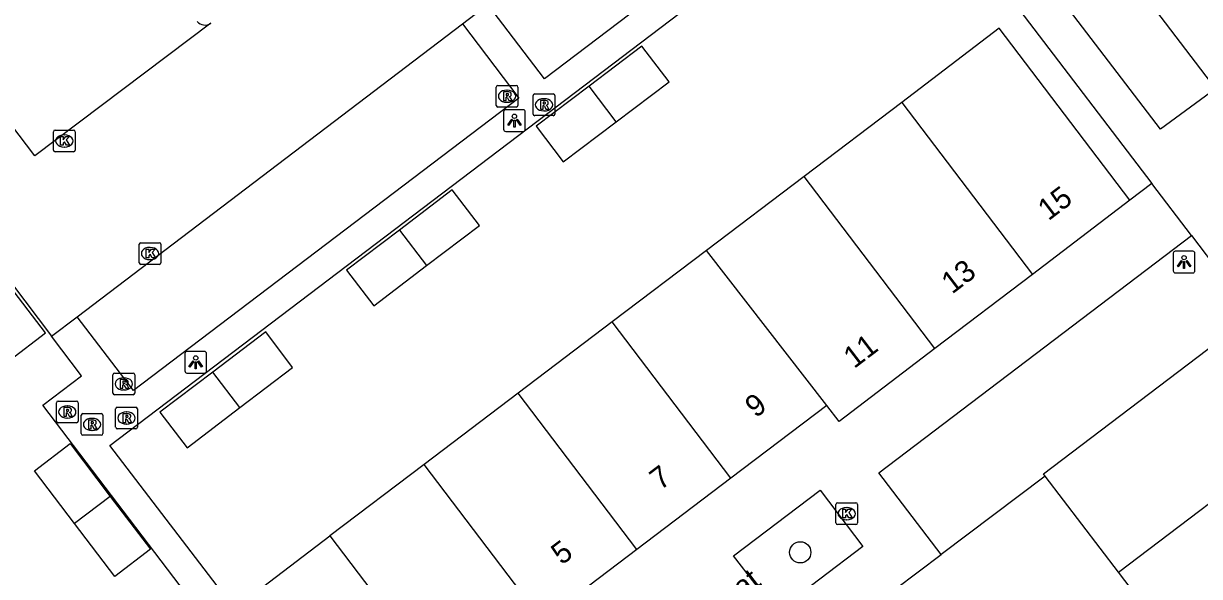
# Model space of a CAD drawing. Extents: x 160026 to 161302, y 384757 to 385701.
# Drawn here: x 160405.1 to 160459.2, y 385468.8 to 385494.3 of the extents above; entities that cross this region are included whole.
import ezdxf

# ---------------------------------------------------------------- set-up
doc = ezdxf.new("R2010")
doc.units = 0
for name, color, linetype in [('IMGEO_Boom', 7, 'Continuous'), ('IMGEO_Fietspad_gesloten', 7, 'Continuous'), ('IMGEO_Groenvoorziening', 7, 'Continuous'), ('IMGEO_Kolk', 7, 'Continuous'), ('IMGEO_Lichtpunt', 7, 'Continuous'), ('IMGEO_Openbare_ruimte_label', 7, 'Continuous'), ('IMGEO_Pand', 7, 'Continuous'), ('IMGEO_Pand_nummerreeks', 7, 'Continuous'), ('IMGEO_Parkeervlak_halfverhard', 7, 'Continuous'), ('IMGEO_Rijbaan_lokaal_open', 7, 'Continuous'), ('IMGEO_Rioolput', 7, 'Continuous'), ('IMGEO_Voetpad_open', 7, 'Continuous')]:
    doc.layers.add(name, color=color, linetype=linetype)

msp = doc.modelspace()

# ---------------------------------------------------------------- linework, layer by layer
at = {"layer": 'IMGEO_Boom'}
msp.add_circle((160440.847, 385469.897), 0.489, dxfattribs=at)
at = {"layer": 'IMGEO_Fietspad_gesloten'}
msp.add_lwpolyline([(160449.613, 385504.891), (160459.973, 385491.267)], dxfattribs=at)
at = {"layer": 'IMGEO_Groenvoorziening'}
msp.add_lwpolyline([(160452.135, 385473.414), (160447.335, 385469.793)], dxfattribs=at)
at = {"layer": 'IMGEO_Kolk'}
for p, q in [((160406.45, 385488.439), (160406.45, 385489.291)), ((160406.525, 385489.365), (160407.377, 385489.365)), ((160406.938, 385489.145), (160406.963, 385489.145)), ((160407.451, 385489.291), (160407.451, 385488.439)), ((160406.961, 385488.585), (160406.936, 385488.585)), ((160407.377, 385488.365), (160406.525, 385488.365)), ((160410.473, 385484.175), (160411.325, 385484.175)), ((160410.398, 385483.249), (160410.398, 385484.101)), ((160410.886, 385483.955), (160410.911, 385483.955)), ((160411.399, 385484.101), (160411.399, 385483.249)), ((160411.325, 385483.175), (160410.473, 385483.175)), ((160410.909, 385483.395), (160410.884, 385483.395)), ((160442.488, 385471.257), (160442.488, 385472.109)), ((160442.563, 385472.183), (160443.415, 385472.183)), ((160442.976, 385471.963), (160443.001, 385471.963)), ((160443.489, 385472.109), (160443.489, 385471.257)), ((160443.415, 385471.183), (160442.563, 385471.183)), ((160442.999, 385471.403), (160442.974, 385471.403))]:
    msp.add_line(p, q, dxfattribs=at)
for points in [[(160406.45, 385488.439), (160406.45, 385489.291)], [(160406.525, 385489.365), (160407.377, 385489.365)], [(160406.771, 385489.065), (160406.894, 385489.065), (160406.894, 385488.914), (160407.024, 385489.065), (160407.188, 385489.065), (160407.042, 385488.914), (160407.195, 385488.665), (160407.043, 385488.665), (160406.958, 385488.829), (160406.894, 385488.762), (160406.894, 385488.665), (160406.771, 385488.665), (160406.771, 385489.065)], [(160407.451, 385489.291), (160407.451, 385488.439)], [(160407.377, 385488.365), (160406.525, 385488.365)], [(160410.473, 385484.175), (160411.325, 385484.175)], [(160410.398, 385483.249), (160410.398, 385484.101)], [(160410.719, 385483.875), (160410.842, 385483.875), (160410.842, 385483.724), (160410.972, 385483.875), (160411.136, 385483.875), (160410.99, 385483.724), (160411.143, 385483.475), (160410.991, 385483.475), (160410.906, 385483.639), (160410.842, 385483.572), (160410.842, 385483.475), (160410.719, 385483.475), (160410.719, 385483.875)], [(160411.399, 385484.101), (160411.399, 385483.249)], [(160411.325, 385483.175), (160410.473, 385483.175)], [(160442.488, 385471.257), (160442.488, 385472.109)], [(160442.563, 385472.183), (160443.415, 385472.183)], [(160442.809, 385471.883), (160442.932, 385471.883), (160442.932, 385471.732), (160443.062, 385471.883), (160443.226, 385471.883), (160443.08, 385471.732), (160443.233, 385471.483), (160443.081, 385471.483), (160442.996, 385471.647), (160442.932, 385471.58), (160442.932, 385471.483), (160442.809, 385471.483), (160442.809, 385471.883)], [(160443.489, 385472.109), (160443.489, 385471.257)], [(160443.415, 385471.183), (160442.563, 385471.183)]]:
    msp.add_lwpolyline(points, dxfattribs=at)
for centre, start, end in [((160406.527, 385489.289), 91.552, 178.448), ((160406.527, 385489.289), 91.552, 178.448), ((160407.375, 385489.289), 1.552, 88.448), ((160407.375, 385489.289), 1.552, 88.448), ((160406.527, 385488.441), 181.552, 268.448), ((160406.527, 385488.441), 181.552, 268.448), ((160407.375, 385488.441), 271.552, 358.448), ((160407.375, 385488.441), 271.552, 358.448), ((160410.475, 385484.099), 91.552, 178.448), ((160410.475, 385484.099), 91.552, 178.448), ((160411.323, 385484.099), 1.552, 88.448), ((160411.323, 385484.099), 1.552, 88.448), ((160410.475, 385483.251), 181.552, 268.448), ((160410.475, 385483.251), 181.552, 268.448), ((160411.323, 385483.251), 271.552, 358.448), ((160411.323, 385483.251), 271.552, 358.448), ((160442.565, 385472.107), 91.552, 178.448), ((160442.565, 385472.107), 91.552, 178.448), ((160443.413, 385472.107), 1.552, 88.448), ((160443.413, 385472.107), 1.552, 88.448), ((160442.565, 385471.259), 181.552, 268.448), ((160442.565, 385471.259), 181.552, 268.448), ((160443.413, 385471.259), 271.552, 358.448), ((160443.413, 385471.259), 271.552, 358.448)]:
    msp.add_arc(centre, 0.0765, start, end, dxfattribs=at)
for centre, major_axis, ratio, start_param, end_param in [((160406.937, 385488.865), (-0.387, 0.002), 0.722429, 4.712389, 7.853982), ((160406.962, 385488.865), (-0.39, 0.002), 0.717154, 1.570796, 4.712389), ((160410.885, 385483.675), (-0.387, 0.002), 0.722429, 4.712389, 7.853982), ((160410.91, 385483.675), (-0.39, 0.002), 0.717154, 1.570796, 4.712389), ((160442.975, 385471.683), (-0.387, 0.002), 0.722429, 4.712389, 7.853982), ((160443, 385471.683), (-0.39, 0.002), 0.717154, 1.570796, 4.712389)]:
    msp.add_ellipse(centre, major_axis=major_axis, ratio=ratio, start_param=start_param, end_param=end_param, dxfattribs=at)
at = {"layer": 'IMGEO_Lichtpunt'}
for p, q in [((160427.186, 385490.208), (160427.186, 385489.401)), ((160427.186, 385490.208), (160427.186, 385489.401)), ((160428.088, 385490.303), (160427.28, 385490.303)), ((160428.088, 385490.303), (160427.28, 385490.303)), ((160428.182, 385489.401), (160428.182, 385490.208)), ((160428.182, 385489.401), (160428.182, 385490.208)), ((160427.28, 385489.307), (160428.088, 385489.307)), ((160427.28, 385489.307), (160428.088, 385489.307)), ((160458.03, 385483.686), (160458.03, 385482.879)), ((160458.03, 385483.686), (160458.03, 385482.879)), ((160458.932, 385483.781), (160458.124, 385483.781)), ((160458.932, 385483.781), (160458.124, 385483.781)), ((160459.026, 385482.879), (160459.026, 385483.686)), ((160459.026, 385482.879), (160459.026, 385483.686)), ((160458.124, 385482.785), (160458.932, 385482.785)), ((160458.124, 385482.785), (160458.932, 385482.785)), ((160412.504, 385479.067), (160412.504, 385478.26)), ((160412.504, 385479.067), (160412.504, 385478.26)), ((160413.406, 385479.162), (160412.598, 385479.162)), ((160413.406, 385479.162), (160412.598, 385479.162)), ((160413.5, 385478.26), (160413.5, 385479.067)), ((160413.5, 385478.26), (160413.5, 385479.067)), ((160412.598, 385478.166), (160413.406, 385478.166)), ((160412.598, 385478.166), (160413.406, 385478.166))]:
    msp.add_line(p, q, dxfattribs=at)
for points in [[(160427.56, 385489.872), (160427.599, 385489.844), (160427.411, 385489.582), (160427.373, 385489.609), (160427.56, 385489.872)], [(160427.662, 385489.824), (160427.709, 385489.824), (160427.709, 385489.502), (160427.662, 385489.502), (160427.662, 385489.824)], [(160427.772, 385489.844), (160427.81, 385489.871), (160427.997, 385489.609), (160427.958, 385489.581), (160427.772, 385489.844)], [(160458.404, 385483.35), (160458.443, 385483.322), (160458.255, 385483.06), (160458.217, 385483.087), (160458.404, 385483.35)], [(160458.506, 385483.302), (160458.553, 385483.302), (160458.553, 385482.98), (160458.506, 385482.98), (160458.506, 385483.302)], [(160458.616, 385483.322), (160458.654, 385483.349), (160458.841, 385483.087), (160458.802, 385483.059), (160458.616, 385483.322)], [(160412.878, 385478.731), (160412.917, 385478.703), (160412.729, 385478.441), (160412.691, 385478.468), (160412.878, 385478.731)], [(160413.09, 385478.703), (160413.128, 385478.73), (160413.315, 385478.468), (160413.276, 385478.44), (160413.09, 385478.703)], [(160412.98, 385478.683), (160413.027, 385478.683), (160413.027, 385478.361), (160412.98, 385478.361), (160412.98, 385478.683)]]:
    msp.add_lwpolyline(points, dxfattribs=at)
for centre in [(160427.685, 385490.006), (160458.529, 385483.484), (160413.003, 385478.865)]:
    msp.add_circle(centre, 0.0994, dxfattribs=at)
for centre, start, end in [((160427.28, 385490.208), 90, 180), ((160427.28, 385490.208), 90, 180), ((160428.088, 385490.208), 0, 90), ((160428.088, 385490.208), 0, 90), ((160427.28, 385489.401), 180, 270), ((160427.28, 385489.401), 180, 270), ((160428.088, 385489.401), 270, 0), ((160428.088, 385489.401), 270, 360), ((160458.124, 385483.686), 90, 180), ((160458.124, 385483.686), 90, 180), ((160458.932, 385483.686), 0, 90), ((160458.932, 385483.686), 0, 90), ((160458.124, 385482.879), 180, 270), ((160458.124, 385482.879), 180, 270), ((160458.932, 385482.879), 270, 0), ((160458.932, 385482.879), 270, 360), ((160412.598, 385479.067), 90, 180), ((160412.598, 385479.067), 90, 180), ((160413.406, 385479.067), 0, 90), ((160413.406, 385479.067), 0, 90), ((160412.598, 385478.26), 180, 270), ((160412.598, 385478.26), 180, 270), ((160413.406, 385478.26), 270, 0), ((160413.406, 385478.26), 270, 360)]:
    msp.add_arc(centre, 0.0946, start, end, dxfattribs=at)
at = {"layer": 'IMGEO_Pand'}
for points in [[(160456.035, 385486.133), (160450.017, 385494.06), (160445.519, 385490.645)], [(160432.369, 385489.749), (160434.806, 385491.595), (160433.556, 385493.233), (160431.124, 385491.392)], [(160431.124, 385491.392), (160428.681, 385489.542), (160429.932, 385487.903), (160432.369, 385489.749)], [(160432.369, 385489.749), (160431.124, 385491.392)], [(160445.519, 385490.645), (160441.021, 385487.231)], [(160445.519, 385490.645), (160451.542, 385482.712)], [(160441.021, 385487.231), (160436.524, 385483.816)], [(160447.049, 385479.291), (160441.021, 385487.231)], [(160423.638, 385483.116), (160426.067, 385484.964), (160424.818, 385486.606), (160422.39, 385484.757)], [(160456.035, 385486.133), (160451.542, 385482.712)], [(160422.39, 385484.757), (160419.955, 385482.902), (160421.209, 385481.268), (160423.638, 385483.116)], [(160422.39, 385484.757), (160423.638, 385483.116)], [(160436.524, 385483.816), (160432.189, 385480.525)], [(160442.069, 385476.671), (160436.524, 385483.816)], [(160451.542, 385482.712), (160447.049, 385479.291)], [(160402.6, 385481.176), (160404.44, 385478.766), (160406.085, 385480.022), (160404.246, 385482.432)], [(160432.189, 385480.525), (160427.854, 385477.234)], [(160437.657, 385473.322), (160432.189, 385480.525)], [(160415.037, 385476.57), (160417.463, 385478.42), (160416.225, 385480.069), (160413.784, 385478.212)], [(160447.049, 385479.291), (160442.641, 385475.934), (160442.069, 385476.671)], [(160452.135, 385473.414), (160452.055, 385473.519), (160460, 385479.559)], [(160413.784, 385478.212), (160411.357, 385476.365), (160412.61, 385474.719), (160415.037, 385476.57)], [(160415.037, 385476.57), (160413.784, 385478.212)], [(160427.854, 385477.234), (160423.519, 385473.944)], [(160433.323, 385470.031), (160427.854, 385477.234)], [(160442.069, 385476.671), (160437.657, 385473.322)], [(160455.505, 385468.98), (160463.446, 385475.016)], [(160407.426, 385471.228), (160405.579, 385473.656), (160407.214, 385474.91), (160409.067, 385472.479)], [(160423.519, 385473.944), (160419.185, 385470.653)], [(160428.988, 385466.741), (160423.519, 385473.944)], [(160437.657, 385473.322), (160433.323, 385470.031)], [(160455.505, 385468.98), (160452.135, 385473.414)], [(160409.067, 385472.479), (160410.92, 385470.047), (160409.28, 385468.792), (160407.426, 385471.228)], [(160409.067, 385472.479), (160407.426, 385471.228)], [(160414.85, 385467.362), (160419.185, 385470.653)], [(160419.185, 385470.653), (160424.653, 385463.45)], [(160433.323, 385470.031), (160428.988, 385466.741)], [(160459.673, 385464.989), (160458.954, 385464.442), (160455.505, 385468.98)]]:
    msp.add_lwpolyline(points, dxfattribs=at)
at = {"layer": 'IMGEO_Parkeervlak_halfverhard'}
msp.add_arc((160413.435, 385494.7), 0.492, 220.7644, 303.0755, dxfattribs=at)
at = {"layer": 'IMGEO_Rijbaan_lokaal_open'}
for points in [[(160413.703, 385494.288), (160405.592, 385488.182), (160400.092, 385495.431), (160408.061, 385501.475)], [(160439.663, 385498.089), (160438.836, 385499.157), (160429.063, 385491.728), (160426.457, 385495.159)], [(160414.85, 385467.362), (160414.787, 385467.314), (160409.052, 385474.831), (160439.663, 385498.089)], [(160425.291, 385494.272), (160426.457, 385495.159)], [(160407.535, 385480.762), (160425.291, 385494.272)], [(160425.291, 385494.272), (160427.886, 385490.835), (160410.143, 385477.353), (160407.535, 385480.762)], [(160393.595, 385481.471), (160393.531, 385481.556), (160399.09, 385485.788), (160400.734, 385487.04), (160400.858, 385487.134), (160406.359, 385479.867)], [(160406.359, 385479.867), (160407.535, 385480.762)], [(160416.847, 385464.735), (160415.7, 385463.863), (160405.961, 385476.679), (160407.74, 385478.043), (160406.359, 385479.867)]]:
    msp.add_lwpolyline(points, dxfattribs=at)
at = {"layer": 'IMGEO_Rioolput'}
for p, q in [((160426.842, 385490.5), (160426.842, 385491.352)), ((160426.917, 385491.426), (160427.769, 385491.426)), ((160427.33, 385491.206), (160427.355, 385491.206)), ((160427.843, 385491.352), (160427.843, 385490.5)), ((160427.353, 385490.646), (160427.328, 385490.646)), ((160428.544, 385490.105), (160428.544, 385490.957)), ((160428.619, 385491.031), (160429.471, 385491.031)), ((160429.032, 385490.811), (160429.057, 385490.811)), ((160429.545, 385490.957), (160429.545, 385490.105)), ((160427.769, 385490.426), (160426.917, 385490.426)), ((160429.055, 385490.251), (160429.03, 385490.251)), ((160429.471, 385490.031), (160428.619, 385490.031)), ((160409.266, 385478.164), (160410.118, 385478.164)), ((160409.191, 385477.238), (160409.191, 385478.09)), ((160409.679, 385477.944), (160409.704, 385477.944)), ((160410.192, 385478.09), (160410.192, 385477.238)), ((160410.118, 385477.164), (160409.266, 385477.164)), ((160409.702, 385477.384), (160409.677, 385477.384)), ((160406.586, 385475.945), (160406.586, 385476.797)), ((160406.661, 385476.871), (160407.513, 385476.871)), ((160407.074, 385476.651), (160407.099, 385476.651)), ((160407.587, 385476.797), (160407.587, 385475.945)), ((160409.39, 385476.59), (160410.242, 385476.59)), ((160407.097, 385476.091), (160407.072, 385476.091)), ((160407.727, 385475.371), (160407.727, 385476.223)), ((160407.802, 385476.297), (160408.654, 385476.297)), ((160408.215, 385476.077), (160408.24, 385476.077)), ((160408.728, 385476.223), (160408.728, 385475.371)), ((160409.315, 385475.664), (160409.315, 385476.516)), ((160409.803, 385476.37), (160409.828, 385476.37)), ((160410.316, 385476.516), (160410.316, 385475.664)), ((160407.513, 385475.871), (160406.661, 385475.871)), ((160408.238, 385475.517), (160408.213, 385475.517)), ((160410.242, 385475.59), (160409.39, 385475.59)), ((160409.826, 385475.81), (160409.801, 385475.81)), ((160408.654, 385475.297), (160407.802, 385475.297))]:
    msp.add_line(p, q, dxfattribs=at)
for points in [[(160426.842, 385490.5), (160426.842, 385491.352)], [(160426.917, 385491.426), (160427.769, 385491.426)], [(160427.843, 385491.352), (160427.843, 385490.5)], [(160427.431, 385491.124), (160427.179, 385491.126), (160427.179, 385490.726)], [(160427.179, 385490.726), (160427.303, 385490.726), (160427.303, 385490.888), (160427.314, 385490.888)], [(160427.357, 385491.045), (160427.303, 385491.045), (160427.303, 385490.964)], [(160427.303, 385490.964), (160427.355, 385490.964)], [(160427.361, 385490.859), (160427.432, 385490.726), (160427.572, 385490.726), (160427.507, 385490.852)], [(160428.544, 385490.105), (160428.544, 385490.957)], [(160428.619, 385491.031), (160429.471, 385491.031)], [(160429.133, 385490.729), (160428.881, 385490.731), (160428.881, 385490.331)], [(160429.059, 385490.65), (160429.005, 385490.65), (160429.005, 385490.569)], [(160429.545, 385490.957), (160429.545, 385490.105)], [(160427.769, 385490.426), (160426.917, 385490.426)], [(160428.881, 385490.331), (160429.005, 385490.331), (160429.005, 385490.493), (160429.016, 385490.493)], [(160429.005, 385490.569), (160429.057, 385490.569)], [(160429.063, 385490.464), (160429.134, 385490.331), (160429.274, 385490.331), (160429.209, 385490.457)], [(160429.471, 385490.031), (160428.619, 385490.031)], [(160409.266, 385478.164), (160410.118, 385478.164)], [(160409.191, 385477.238), (160409.191, 385478.09)], [(160409.78, 385477.862), (160409.528, 385477.864), (160409.528, 385477.464)], [(160409.528, 385477.464), (160409.652, 385477.464), (160409.652, 385477.626), (160409.663, 385477.626)], [(160409.706, 385477.783), (160409.652, 385477.783), (160409.652, 385477.702)], [(160409.652, 385477.702), (160409.704, 385477.702)], [(160410.192, 385478.09), (160410.192, 385477.238)], [(160410.118, 385477.164), (160409.266, 385477.164)], [(160409.71, 385477.597), (160409.781, 385477.464), (160409.921, 385477.464), (160409.856, 385477.59)], [(160406.586, 385475.945), (160406.586, 385476.797)], [(160406.661, 385476.871), (160407.513, 385476.871)], [(160407.175, 385476.569), (160406.923, 385476.571), (160406.923, 385476.171)], [(160407.587, 385476.797), (160407.587, 385475.945)], [(160409.39, 385476.59), (160410.242, 385476.59)], [(160406.923, 385476.171), (160407.047, 385476.171), (160407.047, 385476.333), (160407.058, 385476.333)], [(160407.101, 385476.49), (160407.047, 385476.49), (160407.047, 385476.409)], [(160407.047, 385476.409), (160407.099, 385476.409)], [(160407.105, 385476.304), (160407.176, 385476.171), (160407.316, 385476.171), (160407.251, 385476.297)], [(160407.727, 385475.371), (160407.727, 385476.223)], [(160407.802, 385476.297), (160408.654, 385476.297)], [(160408.316, 385475.995), (160408.064, 385475.997), (160408.064, 385475.597)], [(160408.728, 385476.223), (160408.728, 385475.371)], [(160409.315, 385475.664), (160409.315, 385476.516)], [(160409.904, 385476.288), (160409.652, 385476.29), (160409.652, 385475.89)], [(160409.652, 385475.89), (160409.776, 385475.89), (160409.776, 385476.052), (160409.787, 385476.052)], [(160409.83, 385476.209), (160409.776, 385476.209), (160409.776, 385476.128)], [(160409.776, 385476.128), (160409.828, 385476.128)], [(160409.834, 385476.023), (160409.905, 385475.89), (160410.045, 385475.89), (160409.98, 385476.016)], [(160410.316, 385476.516), (160410.316, 385475.664)], [(160407.513, 385475.871), (160406.661, 385475.871)], [(160408.064, 385475.597), (160408.188, 385475.597), (160408.188, 385475.759), (160408.199, 385475.759)], [(160408.242, 385475.916), (160408.188, 385475.916), (160408.188, 385475.835)], [(160408.188, 385475.835), (160408.24, 385475.835)], [(160408.246, 385475.73), (160408.317, 385475.597), (160408.457, 385475.597), (160408.392, 385475.723)], [(160410.242, 385475.59), (160409.39, 385475.59)], [(160408.654, 385475.297), (160407.802, 385475.297)]]:
    msp.add_lwpolyline(points, dxfattribs=at)
for centre, radius, start, end in [((160426.919, 385491.35), 0.0765, 91.552, 178.448), ((160426.919, 385491.35), 0.0765, 91.552, 178.448), ((160427.767, 385491.35), 0.0765, 1.552, 88.448), ((160427.767, 385491.35), 0.0765, 1.552, 88.448), ((160427.313, 385490.835), 0.0533, 26.0293, 88.6989), ((160427.339, 385491.153), 0.19, 274.7715, 282.9687), ((160427.363, 385490.949), 0.0964, 77.0061, 93.1865), ((160427.377, 385491.006), 0.0378, 276.6634, 79.6772), ((160427.43, 385491.014), 0.109, 350.3612, 89.416), ((160427.428, 385491.014), 0.112, 277.5842, 350.9817), ((160427.412, 385490.799), 0.108, 29.5134, 73.7905), ((160428.621, 385490.955), 0.0765, 91.552, 178.448), ((160428.621, 385490.955), 0.0765, 91.552, 178.448), ((160429.065, 385490.554), 0.0964, 77.0061, 93.1865), ((160429.079, 385490.611), 0.0378, 276.6634, 79.6772), ((160429.132, 385490.619), 0.109, 350.3612, 89.416), ((160429.469, 385490.955), 0.0765, 1.552, 88.448), ((160429.469, 385490.955), 0.0765, 1.552, 88.448), ((160426.919, 385490.502), 0.0765, 181.552, 268.448), ((160426.919, 385490.502), 0.0765, 181.552, 268.448), ((160427.767, 385490.502), 0.0765, 271.552, 358.448), ((160427.767, 385490.502), 0.0765, 271.552, 358.448), ((160428.621, 385490.107), 0.0765, 181.552, 268.448), ((160428.621, 385490.107), 0.0765, 181.552, 268.448), ((160429.015, 385490.44), 0.0533, 26.0293, 88.6989), ((160429.041, 385490.758), 0.19, 274.7715, 282.9687), ((160429.13, 385490.619), 0.112, 277.5842, 350.9817), ((160429.114, 385490.404), 0.108, 29.5134, 73.7905), ((160429.469, 385490.107), 0.0765, 271.552, 358.448), ((160429.469, 385490.107), 0.0765, 271.552, 358.448), ((160409.268, 385478.088), 0.0765, 91.552, 178.448), ((160409.268, 385478.088), 0.0765, 91.552, 178.448), ((160410.116, 385478.088), 0.0765, 1.552, 88.448), ((160410.116, 385478.088), 0.0765, 1.552, 88.448), ((160409.662, 385477.573), 0.0533, 26.0293, 88.6989), ((160409.688, 385477.891), 0.19, 274.7715, 282.9687), ((160409.712, 385477.687), 0.0964, 77.0061, 93.1865), ((160409.726, 385477.744), 0.0378, 276.6634, 79.6772), ((160409.779, 385477.752), 0.109, 350.3612, 89.416), ((160409.777, 385477.752), 0.112, 277.5842, 350.9817), ((160409.761, 385477.537), 0.108, 29.5134, 73.7905), ((160409.268, 385477.24), 0.0765, 181.552, 268.448), ((160409.268, 385477.24), 0.0765, 181.552, 268.448), ((160410.116, 385477.24), 0.0765, 271.552, 358.448), ((160410.116, 385477.24), 0.0765, 271.552, 358.448), ((160406.663, 385476.795), 0.0765, 91.552, 178.448), ((160406.663, 385476.795), 0.0765, 91.552, 178.448), ((160407.174, 385476.459), 0.109, 350.3612, 89.416), ((160407.511, 385476.795), 0.0765, 1.552, 88.448), ((160407.511, 385476.795), 0.0765, 1.552, 88.448), ((160409.392, 385476.514), 0.0765, 91.552, 178.448), ((160409.392, 385476.514), 0.0765, 91.552, 178.448), ((160410.24, 385476.514), 0.0765, 1.552, 88.448), ((160410.24, 385476.514), 0.0765, 1.552, 88.448), ((160407.057, 385476.28), 0.0533, 26.0293, 88.6989), ((160407.083, 385476.598), 0.19, 274.7715, 282.9687), ((160407.107, 385476.394), 0.0964, 77.0061, 93.1865), ((160407.121, 385476.451), 0.0378, 276.6634, 79.6772), ((160407.172, 385476.459), 0.112, 277.5842, 350.9817), ((160407.156, 385476.244), 0.108, 29.5134, 73.7905), ((160407.804, 385476.221), 0.0765, 91.552, 178.448), ((160407.804, 385476.221), 0.0765, 91.552, 178.448), ((160408.315, 385475.885), 0.109, 350.3612, 89.416), ((160408.652, 385476.221), 0.0765, 1.552, 88.448), ((160408.652, 385476.221), 0.0765, 1.552, 88.448), ((160409.786, 385475.999), 0.0533, 26.0293, 88.6989), ((160409.812, 385476.317), 0.19, 274.7715, 282.9687), ((160409.836, 385476.113), 0.0964, 77.0061, 93.1865), ((160409.85, 385476.17), 0.0378, 276.6634, 79.6772), ((160409.903, 385476.178), 0.109, 350.3612, 89.416), ((160409.901, 385476.178), 0.112, 277.5842, 350.9817), ((160409.885, 385475.963), 0.108, 29.5134, 73.7905), ((160406.663, 385475.947), 0.0765, 181.552, 268.448), ((160406.663, 385475.947), 0.0765, 181.552, 268.448), ((160407.511, 385475.947), 0.0765, 271.552, 358.448), ((160407.511, 385475.947), 0.0765, 271.552, 358.448), ((160408.198, 385475.706), 0.0533, 26.0293, 88.6989), ((160408.224, 385476.024), 0.19, 274.7715, 282.9687), ((160408.248, 385475.82), 0.0964, 77.0061, 93.1865), ((160408.262, 385475.877), 0.0378, 276.6634, 79.6772), ((160408.313, 385475.885), 0.112, 277.5842, 350.9817), ((160408.297, 385475.67), 0.108, 29.5134, 73.7905), ((160409.392, 385475.666), 0.0765, 181.552, 268.448), ((160409.392, 385475.666), 0.0765, 181.552, 268.448), ((160410.24, 385475.666), 0.0765, 271.552, 358.448), ((160410.24, 385475.666), 0.0765, 271.552, 358.448), ((160407.804, 385475.373), 0.0765, 181.552, 268.448), ((160407.804, 385475.373), 0.0765, 181.552, 268.448), ((160408.652, 385475.373), 0.0765, 271.552, 358.448), ((160408.652, 385475.373), 0.0765, 271.552, 358.448)]:
    msp.add_arc(centre, radius, start, end, dxfattribs=at)
for centre, major_axis, ratio, start_param, end_param in [((160427.329, 385490.926), (-0.387, 0.002), 0.722429, 4.712389, 7.853982), ((160427.354, 385490.926), (-0.39, 0.002), 0.717154, 1.570796, 4.712389), ((160429.031, 385490.531), (-0.387, 0.002), 0.722429, 4.712389, 7.853982), ((160429.056, 385490.531), (-0.39, 0.002), 0.717154, 1.570796, 4.712389), ((160409.678, 385477.664), (-0.387, 0.002), 0.722429, 4.712389, 7.853982), ((160409.703, 385477.664), (-0.39, 0.002), 0.717154, 1.570796, 4.712389), ((160407.073, 385476.371), (-0.387, 0.002), 0.722429, 4.712389, 7.853982), ((160407.098, 385476.371), (-0.39, 0.002), 0.717154, 1.570796, 4.712389), ((160408.214, 385475.797), (-0.387, 0.002), 0.722429, 4.712389, 7.853982), ((160408.239, 385475.797), (-0.39, 0.002), 0.717154, 1.570796, 4.712389), ((160409.802, 385476.09), (-0.387, 0.002), 0.722429, 4.712389, 7.853982), ((160409.827, 385476.09), (-0.39, 0.002), 0.717154, 1.570796, 4.712389)]:
    msp.add_ellipse(centre, major_axis=major_axis, ratio=ratio, start_param=start_param, end_param=end_param, dxfattribs=at)
at = {"layer": 'IMGEO_Voetpad_open'}
for points in [[(160459.973, 385491.267), (160457.445, 385489.407), (160447.064, 385503.011), (160449.613, 385504.891)], [(160445.278, 385502.355), (160457.038, 385486.896)], [(160457.038, 385486.896), (160456.035, 385486.133)], [(160458.867, 385484.508), (160457.038, 385486.896)], [(160447.335, 385469.793), (160444.466, 385473.57), (160457.204, 385483.245), (160458.867, 385484.508)], [(160458.867, 385484.508), (160461.664, 385480.824)], [(160437.777, 385469.74), (160441.764, 385472.759), (160443.733, 385470.162), (160439.764, 385467.149), (160437.777, 385469.74)], [(160445.217, 385468.195), (160447.335, 385469.793)]]:
    msp.add_lwpolyline(points, dxfattribs=at)

# ---------------------------------------------------------------- texts
at = {"layer": 'IMGEO_Openbare_ruimte_label'}
msp.add_text('Bernard Clementstraat', height=1, rotation=37.2367, dxfattribs=at).set_placement((160428.389, 385460.281))
at = {"layer": 'IMGEO_Pand_nummerreeks'}
for s, rotation, p in [('15', 37.2881, (160452.279, 385485.158)), ('13', 37.2881, (160447.84, 385481.778)), ('11', 37.2938, (160443.328, 385478.342)), ('9', 37.2021, (160438.793, 385476.067)), ('7', 37.2136, (160434.402, 385472.733)), ('5', 37.1964, (160429.861, 385469.286))]:
    msp.add_text(s, height=1, rotation=rotation, dxfattribs=at).set_placement(p)

doc.saveas('drawing.dxf')
